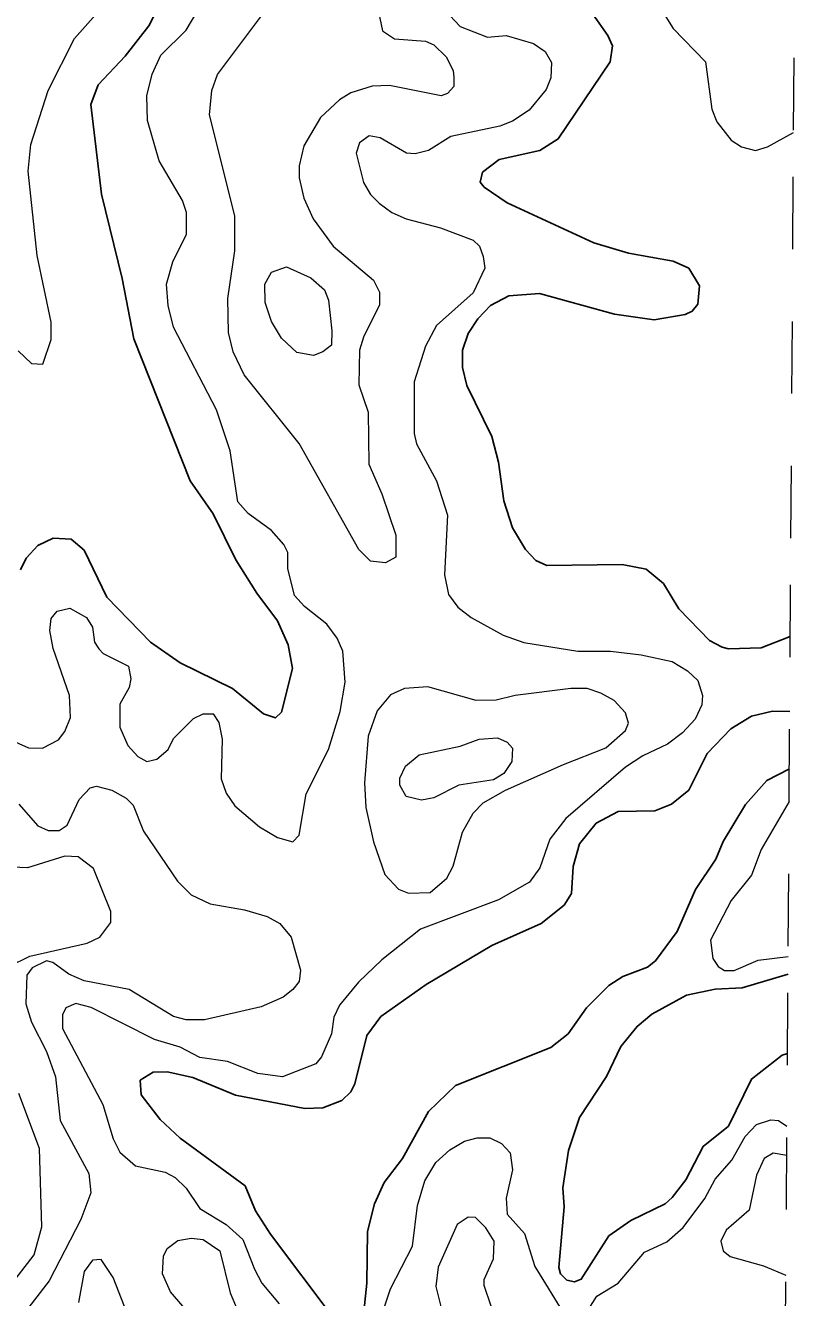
# Model space of a CAD drawing. Extents: x 577 to 602.9, y 7483.8 to 7511.6.
# Drawn here: x 601.785 to 602.863, y 7507.577 to 7509.338 of the extents above; entities that cross this region are included whole.
import ezdxf

# ---------------------------------------------------------------- set-up
doc = ezdxf.new("R2010")
doc.units = 0
doc.header["$LTSCALE"] = 0.032
doc.linetypes.add('SHORT_DASHED', pattern=[2.7, 1.5, -1.2])
for name, color, linetype, lineweight in [('1', 7, 'Continuous', 25), ('2', 7, 'Continuous', 13), ('62', 7, 'SHORT_DASHED', 13)]:
    doc.layers.add(name, color=color, linetype=linetype, lineweight=lineweight)

msp = doc.modelspace()

# ---------------------------------------------------------------- linework, layer by layer
at = {"layer": '1'}
for points in [[(601.8972, 7508.5463), (601.9576, 7508.4843), (601.999, 7508.4557), (602.0714, 7508.4199), (602.1143, 7508.3849), (602.131, 7508.3793), (602.1389, 7508.3873), (602.1541, 7508.4477), (602.1485, 7508.4803), (602.1334, 7508.5137), (602.1048, 7508.5519), (602.0761, 7508.598), (602.0443, 7508.6616), (602.0125, 7508.7077), (601.9346, 7508.9042), (601.9187, 7508.9876), (601.8901, 7509.1045), (601.875, 7509.2286), (601.8853, 7509.2556), (601.9227, 7509.2954), (601.9553, 7509.3375), (601.9871, 7509.4011)], [(602.5699, 7509.3534), (602.5906, 7509.324), (602.597, 7509.3097), (602.5938, 7509.2874), (602.5222, 7509.1809), (602.4968, 7509.165), (602.4403, 7509.1522), (602.4173, 7509.1348), (602.4141, 7509.1212), (602.4196, 7509.1141), (602.4515, 7509.0926), (602.5715, 7509.0369), (602.6192, 7509.0226), (602.6813, 7509.0115), (602.7027, 7509.002), (602.7178, 7508.9773), (602.7155, 7508.9519), (602.7075, 7508.9423), (602.698, 7508.9376), (602.655, 7508.9304), (602.6002, 7508.9383), (602.496, 7508.967), (602.4538, 7508.9638), (602.4284, 7508.9503), (602.4109, 7508.932), (602.3974, 7508.9113), (602.3894, 7508.8882), (602.3894, 7508.8644), (602.3958, 7508.8397), (602.43, 7508.769), (602.4395, 7508.7332), (602.4467, 7508.6799), (602.4586, 7508.6425), (602.4769, 7508.6123), (602.4912, 7508.5972), (602.5063, 7508.5901), (602.6105, 7508.5916), (602.6439, 7508.5853), (602.6677, 7508.5654), (602.6892, 7508.5304), (602.7314, 7508.4867)], [(601.7779, 7508.5845), (601.7859, 7508.6004), (601.8018, 7508.6179), (601.8233, 7508.6282), (601.8479, 7508.6266), (601.8662, 7508.6115), (601.8972, 7508.5463)], [(602.7314, 7508.4867), (602.7488, 7508.4771), (602.7576, 7508.4748), (602.8029, 7508.4763), (602.8432, 7508.4921)], [(602.8425, 7508.3882), (602.8188, 7508.3887), (602.7894, 7508.3817), (602.7608, 7508.3642), (602.7282, 7508.33), (602.7027, 7508.2791), (602.6789, 7508.2601), (602.6558, 7508.2505), (602.6049, 7508.2497), (602.5747, 7508.2338), (602.5516, 7508.2052), (602.5429, 7508.1734), (602.5405, 7508.136), (602.5302, 7508.1201), (602.4984, 7508.0947), (602.43, 7508.0644), (602.3393, 7508.0104), (602.2765, 7507.9658), (602.2574, 7507.9396), (602.2407, 7507.8728), (602.2352, 7507.8617), (602.2224, 7507.8498), (602.1962, 7507.8394), (602.1716, 7507.8386), (602.0753, 7507.8569), (602.0165, 7507.8816), (601.9807, 7507.8895), (601.9616, 7507.8887), (601.9433, 7507.8776), (601.9449, 7507.8577), (601.9712, 7507.8235), (601.999, 7507.7973), (602.0889, 7507.7313), (602.1032, 7507.6971), (602.1238, 7507.6645), (602.2121, 7507.5476)], [(602.2519, 7507.5484), (602.2574, 7507.5969), (602.2582, 7507.6685), (602.2678, 7507.7066), (602.2813, 7507.736), (602.3067, 7507.7694), (602.3425, 7507.8346), (602.3799, 7507.8704), (602.5119, 7507.9229), (602.5357, 7507.942), (602.5612, 7507.9778), (602.5922, 7508.0088), (602.6113, 7508.0215), (602.6455, 7508.0342), (602.6566, 7508.043), (602.6868, 7508.0835), (602.7123, 7508.1416), (602.7401, 7508.1837), (602.7504, 7508.2084), (602.7815, 7508.2593), (602.8109, 7508.2927), (602.842, 7508.3086)], [(602.8401, 7508.0246), (602.7767, 7508.0056), (602.7393, 7508.004), (602.6995, 7507.9953), (602.6518, 7507.969), (602.6312, 7507.9523), (602.6089, 7507.9245), (602.589, 7507.8831), (602.5516, 7507.8259), (602.5365, 7507.7806), (602.5286, 7507.7289), (602.5302, 7507.7026), (602.523, 7507.6184), (602.5254, 7507.6096), (602.5342, 7507.6009), (602.5445, 7507.5985), (602.554, 7507.6025), (602.5922, 7507.6621), (602.6224, 7507.6836), (602.6701, 7507.7066), (602.6797, 7507.7154), (602.6988, 7507.74), (602.7226, 7507.7861), (602.7576, 7507.814), (602.7894, 7507.8792), (602.8321, 7507.9124), (602.8394, 7507.9149)]]:
    msp.add_lwpolyline(points, dxfattribs=at)
at = {"layer": '2'}
for points in [[(601.7748, 7508.8875), (601.793, 7508.87), (601.809, 7508.8692), (601.8201, 7508.9034), (601.8201, 7508.9272), (601.801, 7509.0195), (601.7883, 7509.1363), (601.7923, 7509.1729), (601.8161, 7509.2477), (601.8527, 7509.32), (601.9847, 7509.4687)], [(602.007, 7509.3312), (602.069, 7509.4361)], [(602.3719, 7509.3518), (602.3862, 7509.3367), (602.4244, 7509.3216), (602.4499, 7509.324), (602.488, 7509.3129), (602.5039, 7509.3017), (602.5127, 7509.2866), (602.5119, 7509.2652), (602.5055, 7509.2493), (602.4817, 7509.2206), (602.4586, 7509.2055), (602.4411, 7509.1984), (602.3735, 7509.1841), (602.3425, 7509.165), (602.3242, 7509.1602), (602.3123, 7509.161), (602.2757, 7509.1825), (602.2606, 7509.1849), (602.2471, 7509.1753), (602.2423, 7509.161), (602.2527, 7509.1204), (602.2622, 7509.1037), (602.2741, 7509.0918), (602.2916, 7509.0791), (602.3115, 7509.0703), (602.3592, 7509.0576), (602.4045, 7509.0409), (602.4133, 7509.0322), (602.4181, 7509.0179), (602.4204, 7509.002), (602.4045, 7508.9678), (602.3536, 7508.9224), (602.3385, 7508.8938), (602.3226, 7508.8445), (602.3226, 7508.7729), (602.3258, 7508.7586), (602.3536, 7508.7077), (602.3688, 7508.66), (602.3648, 7508.5773), (602.3703, 7508.5503), (602.3831, 7508.5328), (602.4014, 7508.5185), (602.4459, 7508.4938), (602.4745, 7508.4835), (602.5493, 7508.4716), (602.5946, 7508.4716), (602.6367, 7508.4668), (602.6797, 7508.4573), (602.7011, 7508.4445), (602.7155, 7508.431), (602.7218, 7508.4103), (602.721, 7508.3976), (602.7115, 7508.3777), (602.694, 7508.3587), (602.6733, 7508.3428), (602.6391, 7508.3269), (602.6153, 7508.311), (602.5326, 7508.2402), (602.5103, 7508.2116), (602.4968, 7508.1718), (602.4825, 7508.1519), (602.4395, 7508.1273), (602.3314, 7508.0867), (602.2781, 7508.0446), (602.2455, 7508.0136), (602.2193, 7507.9817), (602.2113, 7507.9651), (602.2081, 7507.942), (602.1946, 7507.9102), (602.1867, 7507.9006), (602.1405, 7507.8824), (602.1063, 7507.8871), (602.0642, 7507.9038), (602.026, 7507.9094), (601.999, 7507.9237), (601.9632, 7507.934), (601.8757, 7507.9786), (601.8543, 7507.9841), (601.8408, 7507.9778), (601.836, 7507.9682), (601.836, 7507.9491), (601.8916, 7507.8442), (601.906, 7507.7965)], [(602.2717, 7509.3654), (602.2789, 7509.3304), (602.2956, 7509.3192), (602.3385, 7509.3161), (602.3497, 7509.3113), (602.3672, 7509.2946), (602.3767, 7509.2755), (602.3775, 7509.266), (602.3775, 7509.2532), (602.3688, 7509.2437), (602.36, 7509.2405), (602.2884, 7509.2548), (602.2646, 7509.254), (602.2352, 7509.2445), (602.2193, 7509.2349), (602.193, 7509.2103), (602.17, 7509.1713), (602.1636, 7509.1435), (602.1636, 7509.1268), (602.17, 7509.099), (602.1827, 7509.0703), (602.2105, 7509.0322), (602.2662, 7508.9853), (602.2749, 7508.9686), (602.2749, 7508.9511), (602.2527, 7508.9065), (602.2471, 7508.8882), (602.2463, 7508.8405), (602.259, 7508.8024), (602.2598, 7508.7308), (602.2781, 7508.6895), (602.2972, 7508.6322), (602.2972, 7508.602), (602.2829, 7508.594), (602.2622, 7508.5964), (602.2463, 7508.6123), (602.1636, 7508.7594), (602.0873, 7508.8541), (602.0722, 7508.8859), (602.0658, 7508.9129), (602.065, 7508.9598), (602.0745, 7509.0258), (602.0745, 7509.0743), (602.0396, 7509.2143), (602.0427, 7509.2477), (602.0507, 7509.2699), (602.1143, 7509.355)], [(602.6662, 7509.3574), (602.6813, 7509.3335), (602.7258, 7509.2874), (602.7345, 7509.2222), (602.7417, 7509.2047), (602.7616, 7509.1793), (602.7759, 7509.1697), (602.795, 7509.165), (602.8117, 7509.1697), (602.8479, 7509.1896)], [(601.762, 7508.3499), (601.7891, 7508.338), (601.8082, 7508.3372), (601.8304, 7508.3491), (601.8392, 7508.3603), (601.8471, 7508.3801), (601.8455, 7508.4103), (601.8233, 7508.4756), (601.8185, 7508.5002), (601.8201, 7508.5169), (601.8288, 7508.5272), (601.8463, 7508.5312), (601.8694, 7508.5185), (601.8773, 7508.505), (601.8805, 7508.4843), (601.8861, 7508.4748), (601.8924, 7508.4684), (601.9274, 7508.4509), (601.9306, 7508.4334), (601.9282, 7508.4215), (601.9155, 7508.3984), (601.9155, 7508.3666), (601.9266, 7508.3412), (601.9402, 7508.3261), (601.9529, 7508.3189), (601.9664, 7508.3221), (601.9823, 7508.3356), (601.9895, 7508.3507), (602.0173, 7508.3785), (602.0308, 7508.3849), (602.0443, 7508.3849), (602.0523, 7508.373), (602.057, 7508.3499), (602.0555, 7508.295), (602.0626, 7508.2752), (602.0745, 7508.2577), (602.1087, 7508.2283), (602.1334, 7508.2139), (602.1549, 7508.2076), (602.1636, 7508.2171), (602.1731, 7508.2744), (602.2042, 7508.3356), (602.2201, 7508.3881), (602.2272, 7508.4286), (602.224, 7508.4716), (602.2161, 7508.4899), (602.2018, 7508.509), (602.1708, 7508.5336), (602.1572, 7508.5487), (602.1477, 7508.5861), (602.1477, 7508.6083), (602.1421, 7508.6195), (602.1254, 7508.6386), (602.0928, 7508.6624), (602.0785, 7508.6783), (602.0682, 7508.7491), (602.0491, 7508.8056), (601.9895, 7508.9201), (601.9823, 7508.9503), (601.9799, 7508.9797), (601.9887, 7509.0107), (602.0077, 7509.0489), (602.0077, 7509.0791), (602.0022, 7509.0958), (601.9696, 7509.1507), (601.9537, 7509.2063), (601.9529, 7509.2405), (601.96, 7509.2707), (601.972, 7509.297), (602.007, 7509.3312)], [(601.7756, 7508.2601), (601.8018, 7508.2298), (601.8161, 7508.2235), (601.8312, 7508.2235), (601.8423, 7508.2306), (601.859, 7508.2664), (601.8742, 7508.2823), (601.8829, 7508.2847), (601.9044, 7508.2791), (601.9243, 7508.268), (601.9338, 7508.2585), (601.9481, 7508.2227), (601.995, 7508.1535), (602.0141, 7508.1344), (602.0403, 7508.1217), (602.0881, 7508.1137), (602.1191, 7508.1042), (602.1366, 7508.0947), (602.1525, 7508.0756), (602.1652, 7508.0303), (602.1636, 7508.0144), (602.1549, 7508.0032), (602.1413, 7507.9929), (602.1111, 7507.9794), (602.0324, 7507.9611), (602.007, 7507.9611), (601.9895, 7507.9658), (601.9282, 7508.0032), (601.8662, 7508.0151), (601.8447, 7508.0247), (601.8225, 7508.0406), (601.8137, 7508.043), (601.7938, 7508.0334), (601.7867, 7508.0231), (601.7851, 7507.9833), (601.793, 7507.9579), (601.8137, 7507.9173), (601.8264, 7507.8824), (601.8328, 7507.8219), (601.8726, 7507.7488), (601.875, 7507.7217), (601.8614, 7507.6851), (601.8177, 7507.6001), (601.7597, 7507.5253)], [(602.8417, 7508.2637), (602.8029, 7508.1972), (602.7894, 7508.1615), (602.7616, 7508.1265), (602.7329, 7508.0716), (602.7361, 7508.0462), (602.7433, 7508.035), (602.752, 7508.0295), (602.7655, 7508.0295), (602.7989, 7508.0438), (602.8403, 7508.049)], [(601.7628, 7508.0358), (601.7907, 7508.0493), (601.8702, 7508.0676), (601.8877, 7508.0756), (601.9028, 7508.0963), (601.9028, 7508.1114), (601.8789, 7508.171), (601.8575, 7508.1869), (601.8392, 7508.1877), (601.7875, 7508.1718), (601.7445, 7508.1734)], [(601.7581, 7507.5858), (601.797, 7507.6358), (601.8074, 7507.6748), (601.8042, 7507.783), (601.7756, 7507.8593)], [(602.5612, 7507.5563), (602.5755, 7507.5786), (602.6049, 7507.5969), (602.6415, 7507.6398), (602.6725, 7507.6541), (602.6948, 7507.674), (602.725, 7507.7138), (602.7393, 7507.7408), (602.7624, 7507.7671), (602.7807, 7507.7997), (602.7966, 7507.8164), (602.8164, 7507.8227), (602.8268, 7507.8219), (602.8387, 7507.814)], [(601.906, 7507.7965), (601.9155, 7507.7782), (601.937, 7507.7591), (601.9783, 7507.7504), (601.9918, 7507.7432), (602.007, 7507.7281), (602.026, 7507.7003), (602.0626, 7507.678), (602.0857, 7507.6573), (602.1016, 7507.616), (602.1119, 7507.5969), (602.1358, 7507.5683)], [(602.2813, 7507.5627), (602.29, 7507.5889), (602.3202, 7507.6478), (602.3274, 7507.7042), (602.3377, 7507.7384), (602.3529, 7507.7639), (602.3719, 7507.7814), (602.3926, 7507.7933), (602.4101, 7507.7981), (602.4276, 7507.7981), (602.4435, 7507.7901), (602.4554, 7507.7774), (602.4586, 7507.7535), (602.4499, 7507.7146), (602.4515, 7507.6923), (602.4753, 7507.6653), (602.4896, 7507.6199), (602.5318, 7507.5516)], [(602.8385, 7507.7737), (602.8196, 7507.7766), (602.8069, 7507.7694), (602.7966, 7507.7464), (602.7862, 7507.6979), (602.7544, 7507.67), (602.7473, 7507.6549), (602.7504, 7507.6414), (602.76, 7507.6335), (602.8061, 7507.6207), (602.8373, 7507.6077)], [(601.9219, 7507.5643), (601.906, 7507.6048), (601.8893, 7507.6295), (601.8773, 7507.6287), (601.8662, 7507.6128), (601.8583, 7507.5698)]]:
    msp.add_lwpolyline(points, dxfattribs=at)
for points in [[(602.2089, 7508.9153), (602.2081, 7508.8954), (602.1965, 7508.8859), (602.1835, 7508.8811), (602.1604, 7508.8851), (602.1389, 7508.9049), (602.1254, 7508.928), (602.1167, 7508.9542), (602.1159, 7508.9797), (602.1254, 7508.9964), (602.1461, 7509.0036), (602.1795, 7508.9884), (602.1986, 7508.9717), (602.2042, 7508.9574)], [(602.5294, 7508.3149), (602.5882, 7508.338), (602.6153, 7508.3618), (602.6192, 7508.3722), (602.6153, 7508.3865), (602.5994, 7508.4032), (602.5811, 7508.4135), (602.562, 7508.4199), (602.5397, 7508.4199), (602.4626, 7508.4103), (602.4363, 7508.404), (602.4085, 7508.4032), (602.3417, 7508.4223), (602.3091, 7508.4199), (602.29, 7508.4111), (602.2717, 7508.3889), (602.259, 7508.3539), (602.2542, 7508.2895), (602.2558, 7508.2553), (602.2662, 7508.2076), (602.2821, 7508.1623), (602.3012, 7508.1424), (602.3147, 7508.1368), (602.3449, 7508.1376), (602.368, 7508.1575), (602.3767, 7508.1742), (602.3894, 7508.2211), (602.4045, 7508.2473), (602.4181, 7508.2617), (602.4491, 7508.2791)], [(602.4578, 7508.3189), (602.4467, 7508.3022), (602.4324, 7508.2935), (602.3847, 7508.2863), (602.3497, 7508.2688), (602.333, 7508.2656), (602.3115, 7508.2704), (602.3028, 7508.2863), (602.3028, 7508.2958), (602.3107, 7508.3125), (602.3298, 7508.3284), (602.3862, 7508.3404), (602.4125, 7508.3499), (602.4379, 7508.3515), (602.4515, 7508.3459), (602.4586, 7508.3372)], [(602.3616, 7507.5571), (602.3727, 7507.5221), (602.3878, 7507.5023), (602.399, 7507.4935), (602.4189, 7507.4871), (602.4363, 7507.4864), (602.4467, 7507.4911), (602.457, 7507.5062), (602.4546, 7507.5261), (602.4292, 7507.5651), (602.4196, 7507.5937), (602.4196, 7507.6017), (602.4324, 7507.6303), (602.4332, 7507.6549), (602.422, 7507.6732), (602.4077, 7507.6875), (602.3974, 7507.6883), (602.3823, 7507.678), (602.356, 7507.6191), (602.3529, 7507.5921)], [(602.1008, 7507.5229), (602.1103, 7507.5023), (602.1119, 7507.4895), (602.1103, 7507.48), (602.0952, 7507.4641), (602.0793, 7507.4633), (602.0698, 7507.4665), (602.038, 7507.4975), (602.0197, 7507.5452), (601.9855, 7507.585), (601.9743, 7507.6096), (601.9759, 7507.6343), (601.9807, 7507.6446), (601.9958, 7507.6557), (602.0141, 7507.6589), (602.0308, 7507.6573), (602.0539, 7507.6414), (602.0682, 7507.5834), (602.0793, 7507.5571)]]:
    msp.add_lwpolyline(points, close=True, dxfattribs=at)
at = {"layer": '62'}
msp.add_lwpolyline([(602.7912, 7500.7206), (602.795, 7501.2855), (602.7988, 7501.8503), (602.8025, 7502.4151), (602.8063, 7502.98), (602.8101, 7503.5448), (602.8139, 7504.1096), (602.8177, 7504.6745), (602.8215, 7505.2393), (602.8253, 7505.8041), (602.829, 7506.369), (602.8328, 7506.9338), (602.8366, 7507.4986), (602.8404, 7508.0635), (602.8441, 7508.6283), (602.8479, 7509.1931), (602.8517, 7509.758), (602.8555, 7510.3228), (602.8592, 7510.8876), (602.863, 7511.4524)], dxfattribs=at)

doc.saveas('drawing.dxf')
